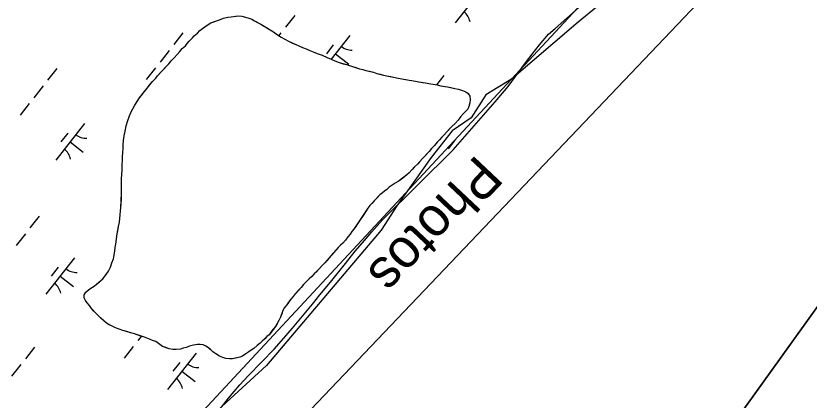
# Model space of a CAD drawing. Extents: x 3896831 to 3918110, y 171006 to 193349.
# Drawn here: x 3905096 to 3905950, y 178777 to 179191 of the extents above; entities that cross this region are included whole.
import ezdxf

# ---------------------------------------------------------------- set-up
doc = ezdxf.new("R2010")
doc.units = 0
for name, color, linetype in [('V-RIVR-EDGE', 7, 'Continuous'), ('V-RIVR-IDEN', 7, 'Continuous'), ('V-RRAP-FSHR', 7, 'Continuous'), ('V-TOPO-DPTH', 7, 'Continuous'), ('V-TOPO-MINR', 7, 'Continuous'), ('V-TOPO-SHOR', 7, 'Continuous'), ('V-WETL-SWMP', 7, 'Continuous')]:
    doc.layers.add(name, color=color, linetype=linetype)

msp = doc.modelspace()

# ---------------------------------------------------------------- linework, layer by layer
at = {"layer": 'V-RIVR-EDGE'}
msp.add_lwpolyline([(3905758.5, 179231.3), (3905700.89, 179183.91), (3905629.34, 179122.59), (3905601.46, 179105.86), (3905585.66, 179080.77), (3905565.22, 179066.83), (3905542.92, 179038.03), (3905505.75, 178985.99), (3905489.03, 178959.97), (3905365.44, 178814.09), (3905308.76, 178762.05), (3905245.57, 178678.42), (3905198.18, 178625.46), (3905145.22, 178555.77), (3905077.39, 178438.69), (3905057.87, 178407.1), (3905028.14, 178332.76), (3905014.2, 178297.45), (3904987.25, 178241.7), (3904936.15, 178133.91), (3904919.42, 178106.03), (3904912.92, 178070.72), (3904845.08, 177972.22)], dxfattribs=at)
at = {"layer": 'V-RRAP-FSHR'}
msp.add_lwpolyline([(3903099.01, 175512.15), (3904431.09, 177312.94), (3905197.83, 178658.46), (3906088.44, 179617.35), (3906806.67, 180565.1), (3907065.24, 181038.97), (3907795.13, 181990.69)], dxfattribs=at)
at = {"layer": 'V-TOPO-DPTH'}
msp.add_lwpolyline([(3905319.17, 177971.87), (3905349.27, 178019.32), (3905380.97, 178065.8), (3905572.88, 178332.71), (3905579.35, 178342.28), (3905585.44, 178352.07), (3905590.96, 178362.2), (3905595.84, 178372.04), (3906471.64, 179592.95)], dxfattribs=at)
at = {"layer": 'V-TOPO-MINR'}
for points in [[(3906393.42, 179815.82), (3906366.64, 179775.28), (3906360.37, 179766.27), (3906353.82, 179757.48), (3906346.85, 179749.02), (3906339.61, 179740.78), (3906332.13, 179732.71), (3906324.63, 179724.67), (3906317.13, 179716.71), (3905327.15, 178676.1)], [(3906471.64, 179592.95), (3905595.84, 178372.04), (3905590.96, 178362.2), (3905585.44, 178352.07), (3905579.35, 178342.28), (3905572.88, 178332.71), (3905380.97, 178065.8), (3905349.27, 178019.32), (3905319.17, 177971.87)]]:
    msp.add_lwpolyline(points, dxfattribs=at)
at = {"layer": 'V-TOPO-SHOR'}
msp.add_line((3905253.63, 178834.75), (3905246.44, 178839.81), dxfattribs=at)
for points in [[(3905291.16, 179172.18), (3905293.96, 179175.02), (3905296.5, 179177.08), (3905299.3, 179178.89), (3905302.6, 179181.47), (3905305.66, 179183.28), (3905310.75, 179185.1), (3905314.83, 179186.66), (3905319.43, 179188.23), (3905323.76, 179189.28), (3905327.34, 179189.82), (3905332.19, 179190.36), (3905335.26, 179190.64), (3905339.09, 179190.41), (3905342.94, 179189.42), (3905346.52, 179188.42), (3905349.6, 179187.16), (3905352.68, 179185.39), (3905356.01, 179183.63), (3905359.35, 179181.86), (3905362.17, 179180.09), (3905365.51, 179178.07), (3905369.36, 179175.8), (3905372.95, 179173.52), (3905375.78, 179171.49), (3905378.6, 179169.73), (3905381.43, 179167.96), (3905385.28, 179165.68), (3905389.13, 179163.41), (3905393.49, 179161.39), (3905397.08, 179159.88), (3905400.41, 179158.37), (3905404.26, 179156.61), (3905408.36, 179155.1), (3905412.21, 179153.34), (3905415.79, 179152.09), (3905420.15, 179150.33), (3905425.53, 179148.32), (3905430.66, 179146.06), (3905435.02, 179144.3), (3905439.12, 179142.28), (3905443.74, 179140.52), (3905448.09, 179139.28), (3905451.68, 179138.28), (3905457.06, 179136.53), (3905461.67, 179135.03), (3905465.77, 179133.78), (3905469.35, 179133.04), (3905472.43, 179132.03), (3905476.52, 179131.04), (3905480.62, 179130.05), (3905484.46, 179128.79), (3905488.05, 179127.8), (3905491.64, 179126.8), (3905495.22, 179126.06), (3905499.32, 179125.32), (3905502.39, 179124.83), (3905507.25, 179123.59), (3905511.09, 179123.1), (3905515.44, 179122.11), (3905519.03, 179121.37), (3905522.1, 179121.13), (3905525.94, 179120.39), (3905529.52, 179119.65), (3905533.36, 179119.16), (3905536.68, 179118.68), (3905540.27, 179117.93), (3905544.87, 179117.2), (3905549.22, 179116.46), (3905553.32, 179115.47), (3905557.42, 179114.73), (3905560.49, 179114.24), (3905564.07, 179113.5), (3905568.42, 179112.51), (3905572.26, 179111.77), (3905576.36, 179110.52), (3905579.95, 179109.01), (3905582.52, 179107.24), (3905584.33, 179104.44), (3905584.87, 179100.86), (3905584.38, 179097.02), (3905583.38, 179093.18), (3905582.13, 179090.36), (3905579.84, 179087.79), (3905577.56, 179085.47), (3905574.51, 179082.13), (3905571.73, 179078.53), (3905568.69, 179074.93), (3905565.13, 179071.58), (3905562.59, 179069.01), (3905559.54, 179065.92), (3905556.25, 179062.32), (3905554.22, 179060), (3905551.68, 179057.18), (3905549.4, 179054.86), (3905546.35, 179051.26), (3905543.06, 179047.91), (3905540.52, 179044.83), (3905538.49, 179042.51), (3905535.7, 179039.43), (3905533.42, 179037.11)], [(3905246.44, 178839.81), (3905242.85, 178841.06), (3905239.77, 178842.58), (3905234.39, 178844.58), (3905230.29, 178845.83), (3905226.45, 178847.08), (3905223.38, 178848.08), (3905219.28, 178849.33), (3905215.18, 178850.58), (3905210.82, 178851.83), (3905206.98, 178853.34), (3905203.13, 178854.85), (3905199.29, 178856.61), (3905196.21, 178858.12), (3905193.39, 178859.64), (3905190.3, 178862.17), (3905187.73, 178864.71), (3905184.64, 178867.75), (3905182.32, 178870.04), (3905179.75, 178872.83), (3905177.17, 178875.63), (3905174.85, 178878.68), (3905172.53, 178881.47), (3905170.72, 178884.02), (3905169.42, 178887.08), (3905169.15, 178890.14), (3905171.17, 178892.97), (3905173.96, 178895.54), (3905176.51, 178897.35), (3905180.07, 178899.68), (3905182.61, 178901.74), (3905185.66, 178904.32), (3905189.22, 178907.41), (3905192.01, 178910.75), (3905195.3, 178915.89), (3905197.57, 178919.99), (3905199.07, 178924.6), (3905200.83, 178928.96), (3905201.56, 178933.31), (3905202.3, 178937.41), (3905202.79, 178941.25), (3905203.53, 178944.83), (3905204.26, 178950.71), (3905204.98, 178956.09), (3905205.48, 178959.16), (3905206.21, 178963.77), (3905207.2, 178968.63), (3905207.68, 178972.47), (3905208.17, 178976.31), (3905208.39, 178980.91), (3905208.88, 178983.98), (3905209.11, 178988.33), (3905209.33, 178993.44), (3905209.54, 178999.32), (3905209.52, 179002.9), (3905209.49, 179006.74), (3905209.46, 179011.08), (3905209.43, 179015.17), (3905209.65, 179020.03), (3905210.13, 179024.38), (3905210.11, 179027.7), (3905210.09, 179030.77), (3905210.57, 179035.12), (3905210.55, 179038.69), (3905210.77, 179043.81), (3905211.25, 179047.65), (3905211.22, 179051.74), (3905211.7, 179056.34), (3905212.43, 179061.46), (3905213.18, 179064.79), (3905213.92, 179068.37), (3905214.4, 179072.21), (3905216.15, 179078.1), (3905218.16, 179083.23), (3905219.92, 179087.33), (3905221.69, 179090.66), (3905223.7, 179094.51), (3905226.23, 179098.37), (3905229.02, 179102.48), (3905231.04, 179105.05), (3905234.08, 179109.16), (3905237.38, 179113.27), (3905240.42, 179117.13), (3905242.7, 179119.95), (3905246.25, 179123.56), (3905248.28, 179126.13), (3905251.83, 179129.99), (3905254.88, 179133.33), (3905257.92, 179136.67), (3905260.46, 179139.25), (3905263, 179142.33), (3905266.04, 179145.68), (3905269.34, 179149.03), (3905272.38, 179152.37), (3905274.92, 179155.46), (3905278.22, 179158.55), (3905280.25, 179160.86), (3905282.28, 179163.43), (3905285.83, 179167.03), (3905287.86, 179169.35), (3905291.16, 179172.18)], [(3905533.42, 179037.11), (3905530.12, 179033.51), (3905528.09, 179031.19), (3905524.79, 179028.1), (3905522.25, 179025.27), (3905518.95, 179021.67), (3905516.67, 179019.35), (3905514.12, 179017.55), (3905510.82, 179014.97), (3905507.26, 179012.39), (3905504.2, 179010.58), (3905500.64, 179008.25), (3905497.59, 179006.18), (3905495.05, 179003.87), (3905492.5, 179002.06), (3905490.22, 179000), (3905487.68, 178997.93), (3905484.63, 178994.84), (3905481.33, 178991.5), (3905478.79, 178988.67), (3905476.76, 178986.36), (3905474.48, 178983.53), (3905471.96, 178979.68), (3905469.43, 178975.82), (3905466.39, 178971.2), (3905463.35, 178966.58), (3905461.58, 178964.01), (3905459.56, 178960.93), (3905457.53, 178958.36), (3905455.5, 178955.53), (3905452.97, 178952.7), (3905450.44, 178949.1), (3905447.65, 178946.02), (3905445.11, 178943.7), (3905442.57, 178941.12), (3905440.54, 178938.81), (3905437.5, 178935.47), (3905434.96, 178932.38), (3905432.93, 178930.07), (3905430.4, 178926.98), (3905428.37, 178924.67), (3905425.32, 178921.83), (3905422.53, 178918.49), (3905419.23, 178915.14), (3905416.95, 178912.83), (3905414.16, 178910), (3905411.36, 178907.42), (3905408.82, 178904.85), (3905405.27, 178901.24), (3905402.73, 178898.16), (3905399.69, 178894.81), (3905396.39, 178891.21), (3905394.11, 178888.64), (3905391.58, 178885.55), (3905389.3, 178882.22), (3905387.27, 178879.39), (3905384.99, 178876.56), (3905383.23, 178873.23), (3905381.97, 178869.64), (3905380.72, 178866.05), (3905378.96, 178862.46), (3905376.93, 178859.12), (3905375.16, 178856.04), (3905372.88, 178853.22), (3905370.35, 178849.88), (3905368.32, 178847.3), (3905366.04, 178845.24), (3905363.75, 178842.93), (3905360.96, 178840.35), (3905358.67, 178838.04), (3905355.62, 178835.71), (3905352.06, 178832.62), (3905349.01, 178830.55), (3905346.47, 178828.75), (3905343.42, 178826.68), (3905339.6, 178824.35), (3905336.79, 178823.06), (3905332.46, 178822), (3905328.88, 178821.21), (3905325.56, 178821.19), (3905321.72, 178821.67), (3905318.39, 178822.67), (3905315.06, 178824.18), (3905310.95, 178826.71), (3905307.87, 178828.99), (3905305.55, 178831.02), (3905302.98, 178833.3), (3905300.16, 178835.07), (3905297.33, 178836.33), (3905294.26, 178836.82), (3905291.2, 178836.8), (3905286.86, 178836), (3905282.77, 178834.95), (3905278.95, 178833.64), (3905275.89, 178832.86), (3905272.83, 178831.56), (3905268.48, 178831.53), (3905264.9, 178831.5), (3905260.81, 178832.24), (3905257.22, 178833.49), (3905253.63, 178834.75)]]:
    msp.add_lwpolyline(points, dxfattribs=at)
at = {"layer": 'V-WETL-SWMP'}
for p, q in [((3905676.11, 179177.23), (3905781.18, 179270.34)), ((3905599.57, 179222.6), (3905568.73, 179183.25)), ((3905305.66, 179183.28), (3905314.83, 179186.66)), ((3905314.83, 179186.66), (3905319.43, 179188.23)), ((3905319.43, 179188.23), (3905323.76, 179189.28)), ((3905323.76, 179189.28), (3905327.34, 179189.82)), ((3905327.34, 179189.82), (3905335.26, 179190.64)), ((3905335.26, 179190.64), (3905339.09, 179190.41)), ((3905339.09, 179190.41), (3905346.52, 179188.42)), ((3905346.52, 179188.42), (3905349.6, 179187.16)), ((3905349.6, 179187.16), (3905352.68, 179185.39)), ((3905352.68, 179185.39), (3905359.35, 179181.86)), ((3905395.91, 179191.26), (3905386.04, 179178.67)), ((3905293.95, 179175.02), (3905296.5, 179177.08)), ((3905296.5, 179177.08), (3905299.29, 179178.89)), ((3905299.29, 179178.89), (3905302.6, 179181.47)), ((3905302.6, 179181.47), (3905305.66, 179183.28)), ((3905359.35, 179181.86), (3905369.36, 179175.8)), ((3905669.22, 179171.02), (3905676.11, 179177.23)), ((3905275.64, 179172.51), (3905265.77, 179159.91)), ((3905285.83, 179167.03), (3905287.86, 179169.35)), ((3905287.86, 179169.35), (3905291.16, 179172.18)), ((3905291.16, 179172.18), (3905293.95, 179175.02)), ((3905369.36, 179175.8), (3905372.95, 179173.52)), ((3905372.95, 179173.52), (3905375.78, 179171.49)), ((3905375.78, 179171.49), (3905381.43, 179167.96)), ((3905381.1, 179172.37), (3905378.89, 179169.55)), ((3905381.43, 179167.96), (3905389.13, 179163.41)), ((3905455.24, 179169.64), (3905435.28, 179144.17)), ((3905659.55, 179159.41), (3905669.22, 179171.02)), ((3905278.22, 179158.55), (3905280.25, 179160.86)), ((3905280.25, 179160.86), (3905282.28, 179163.43)), ((3905282.28, 179163.43), (3905285.83, 179167.03)), ((3905389.13, 179163.41), (3905404.26, 179156.61)), ((3905437.44, 179159.44), (3905430.04, 179150)), ((3905651.41, 179149.6), (3905659.55, 179159.41)), ((3905260.84, 179153.62), (3905250.97, 179141.02)), ((3905269.34, 179149.02), (3905272.38, 179152.37)), ((3905272.38, 179152.37), (3905274.92, 179155.46)), ((3905274.92, 179155.46), (3905278.22, 179158.55)), ((3905404.26, 179156.61), (3905408.36, 179155.11)), ((3905408.36, 179155.11), (3905412.21, 179153.34)), ((3905412.21, 179153.34), (3905415.79, 179152.09)), ((3905415.79, 179152.09), (3905420.15, 179150.33)), ((3905260.46, 179139.25), (3905263, 179142.33)), ((3905263, 179142.33), (3905266.04, 179145.68)), ((3905266.04, 179145.68), (3905269.34, 179149.02)), ((3905420.15, 179150.33), (3905425.53, 179148.32)), ((3905425.53, 179148.32), (3905430.66, 179146.06)), ((3905430.66, 179146.06), (3905435.02, 179144.3)), ((3905435.02, 179144.3), (3905439.12, 179142.28)), ((3905439.12, 179142.28), (3905443.74, 179140.52)), ((3905439.82, 179149.96), (3905453.98, 179138.86)), ((3905644.29, 179140.32), (3905651.41, 179149.6)), ((3905139.79, 179134.13), (3905129.92, 179121.54)), ((3905246.03, 179134.73), (3905236.16, 179122.13)), ((3905248.28, 179126.13), (3905257.92, 179136.68)), ((3905257.92, 179136.68), (3905260.46, 179139.25)), ((3905443.74, 179140.52), (3905451.68, 179138.28)), ((3905451.68, 179138.28), (3905465.77, 179133.78)), ((3905465.77, 179133.78), (3905469.35, 179133.04)), ((3905625.48, 179114.52), (3905644.29, 179140.32)), ((3905246.25, 179123.56), (3905248.28, 179126.13)), ((3905469.35, 179133.04), (3905472.43, 179132.03)), ((3905472.43, 179132.03), (3905480.62, 179130.05)), ((3905480.62, 179130.05), (3905484.46, 179128.79)), ((3905484.46, 179128.79), (3905491.64, 179126.8)), ((3905491.64, 179126.8), (3905495.22, 179126.06)), ((3905495.22, 179126.06), (3905502.39, 179124.83)), ((3905556.44, 179126.43), (3905548.69, 179116.55)), ((3905234.08, 179109.16), (3905242.7, 179119.95)), ((3905242.7, 179119.95), (3905246.25, 179123.56)), ((3905502.39, 179124.83), (3905507.25, 179123.59)), ((3905507.25, 179123.59), (3905511.09, 179123.1)), ((3905511.09, 179123.1), (3905519.03, 179121.37)), ((3905519.03, 179121.37), (3905522.1, 179121.13)), ((3905522.1, 179121.13), (3905529.52, 179119.65)), ((3905529.52, 179119.65), (3905536.68, 179118.68)), ((3905536.68, 179118.68), (3905540.27, 179117.93)), ((3905540.27, 179117.93), (3905549.22, 179116.46)), ((3905124.99, 179115.24), (3905115.12, 179102.65)), ((3905229.02, 179102.48), (3905234.08, 179109.16)), ((3905549.22, 179116.46), (3905553.32, 179115.47)), ((3905553.32, 179115.47), (3905560.49, 179114.24)), ((3905560.49, 179114.24), (3905568.42, 179112.51)), ((3905568.42, 179112.51), (3905572.26, 179111.77)), ((3905572.26, 179111.77), (3905576.36, 179110.52)), ((3905576.36, 179110.52), (3905579.95, 179109.01)), ((3905579.95, 179109.01), (3905582.52, 179107.24)), ((3905611.74, 179098.01), (3905625.48, 179114.52)), ((3905223.71, 179094.51), (3905229.02, 179102.48)), ((3905582.52, 179107.24), (3905584.33, 179104.44)), ((3905584.33, 179104.44), (3905584.87, 179100.86)), ((3905584.87, 179100.86), (3905584.38, 179097.02)), ((3905110.18, 179096.36), (3905100.31, 179083.76)), ((3905219.92, 179087.33), (3905223.71, 179094.51)), ((3905566.43, 179046.63), (3905611.74, 179098.01)), ((3905583.39, 179093.18), (3905582.13, 179090.36)), ((3905584.38, 179097.02), (3905583.39, 179093.18)), ((3905216.15, 179078.1), (3905218.16, 179083.23)), ((3905218.16, 179083.23), (3905219.92, 179087.33)), ((3905577.56, 179085.47), (3905574.52, 179082.13)), ((3905579.84, 179087.79), (3905577.56, 179085.47)), ((3905582.13, 179090.36), (3905579.84, 179087.79)), ((3905169.51, 179074.73), (3905138.67, 179035.38)), ((3905214.4, 179072.21), (3905216.15, 179078.1)), ((3905568.69, 179074.93), (3905565.13, 179071.58)), ((3905571.73, 179078.53), (3905568.69, 179074.93)), ((3905574.52, 179082.13), (3905571.73, 179078.53)), ((3905212.43, 179061.46), (3905213.92, 179068.37)), ((3905213.92, 179068.37), (3905214.4, 179072.21)), ((3905559.55, 179065.92), (3905551.68, 179057.18)), ((3905565.13, 179071.58), (3905559.55, 179065.92)), ((3905151.72, 179064.54), (3905144.32, 179055.09)), ((3905211.7, 179056.34), (3905212.43, 179061.46)), ((3905551.68, 179057.18), (3905549.4, 179054.86)), ((3905154.09, 179055.05), (3905168.26, 179043.95)), ((3905211.22, 179051.74), (3905211.7, 179056.34)), ((3905211.25, 179047.65), (3905211.22, 179051.74)), ((3905546.35, 179051.26), (3905543.06, 179047.91)), ((3905549.4, 179054.86), (3905546.35, 179051.26)), ((3905568.36, 179056.84), (3905560.96, 179047.39)), ((3905210.54, 179038.7), (3905210.77, 179043.81)), ((3905210.77, 179043.81), (3905211.25, 179047.65)), ((3905490.49, 178971.18), (3905566.43, 179046.63)), ((3905540.52, 179044.83), (3905535.7, 179039.43)), ((3905543.06, 179047.91), (3905540.52, 179044.83)), ((3905210.09, 179030.77), (3905210.57, 179035.12)), ((3905210.57, 179035.12), (3905210.54, 179038.7)), ((3905533.42, 179037.11), (3905528.09, 179031.19)), ((3905535.7, 179039.43), (3905533.42, 179037.11)), ((3905209.65, 179020.03), (3905210.13, 179024.38)), ((3905210.13, 179024.38), (3905210.09, 179030.77)), ((3905524.79, 179028.1), (3905518.95, 179021.67)), ((3905528.09, 179031.19), (3905524.79, 179028.1)), ((3905209.43, 179015.17), (3905209.65, 179020.03)), ((3905209.54, 178999.32), (3905209.43, 179015.17)), ((3905516.67, 179019.35), (3905507.26, 179012.39)), ((3905518.95, 179021.67), (3905516.67, 179019.35)), ((3905497.59, 179006.18), (3905495.05, 179003.87)), ((3905504.2, 179010.58), (3905497.59, 179006.18)), ((3905507.26, 179012.39), (3905504.2, 179010.58)), ((3905208.88, 178983.98), (3905209.54, 178999.32)), ((3905487.68, 178997.93), (3905481.33, 178991.5)), ((3905490.22, 179000), (3905487.68, 178997.93)), ((3905492.5, 179002.06), (3905490.22, 179000)), ((3905495.05, 179003.87), (3905492.5, 179002.06)), ((3905478.79, 178988.67), (3905476.76, 178986.36)), ((3905481.33, 178991.5), (3905478.79, 178988.67)), ((3905208.17, 178976.3), (3905208.39, 178980.91)), ((3905208.39, 178980.91), (3905208.88, 178983.98)), ((3905474.48, 178983.53), (3905459.56, 178960.93)), ((3905476.76, 178986.36), (3905474.48, 178983.53)), ((3905120.83, 178974.99), (3905110.96, 178962.39)), ((3905207.2, 178968.63), (3905208.17, 178976.3)), ((3905204.98, 178956.09), (3905206.21, 178963.77)), ((3905206.21, 178963.77), (3905207.2, 178968.63)), ((3905479.03, 178958.01), (3905490.49, 178971.18)), ((3905106.03, 178956.1), (3905096.16, 178943.51)), ((3905203.53, 178944.83), (3905204.98, 178956.09)), ((3905455.51, 178955.53), (3905452.97, 178952.7)), ((3905457.53, 178958.36), (3905455.51, 178955.53)), ((3905459.56, 178960.93), (3905457.53, 178958.36)), ((3905468.85, 178946.39), (3905479.03, 178958.01)), ((3905447.65, 178946.02), (3905445.11, 178943.7)), ((3905450.44, 178949.11), (3905447.65, 178946.02)), ((3905452.97, 178952.7), (3905450.44, 178949.11)), ((3905460.96, 178937.36), (3905468.85, 178946.39)), ((3905200.83, 178928.96), (3905202.3, 178937.41)), ((3905202.3, 178937.41), (3905202.79, 178941.25)), ((3905202.79, 178941.25), (3905203.53, 178944.83)), ((3905442.57, 178941.13), (3905437.5, 178935.47)), ((3905445.11, 178943.7), (3905442.57, 178941.13)), ((3905450.53, 178923.94), (3905460.96, 178937.36)), ((3905159.04, 178930.17), (3905128.2, 178890.82)), ((3905199.07, 178924.6), (3905200.83, 178928.96)), ((3905437.5, 178935.47), (3905428.37, 178924.67)), ((3905197.57, 178919.99), (3905199.07, 178924.6)), ((3905425.32, 178921.83), (3905422.53, 178918.49)), ((3905428.37, 178924.67), (3905425.32, 178921.83)), ((3905434.5, 178903.82), (3905450.53, 178923.94)), ((3905141.25, 178919.98), (3905133.85, 178910.53)), ((3905192.01, 178910.75), (3905195.3, 178915.89)), ((3905195.3, 178915.89), (3905197.57, 178919.99)), ((3905416.95, 178912.83), (3905414.16, 178910)), ((3905422.53, 178918.49), (3905416.95, 178912.83)), ((3905143.62, 178910.5), (3905157.79, 178899.39)), ((3905182.61, 178901.74), (3905189.22, 178907.41)), ((3905189.22, 178907.41), (3905192.01, 178910.75)), ((3905411.36, 178907.42), (3905405.27, 178901.24)), ((3905414.16, 178910), (3905411.36, 178907.42)), ((3905423.05, 178890.39), (3905434.5, 178903.82)), ((3905171.17, 178892.97), (3905173.96, 178895.54)), ((3905173.96, 178895.54), (3905176.51, 178897.35)), ((3905176.51, 178897.35), (3905180.07, 178899.68)), ((3905180.07, 178899.68), (3905182.61, 178901.74)), ((3905402.73, 178898.16), (3905394.11, 178888.64)), ((3905405.27, 178901.24), (3905402.73, 178898.16)), ((3905169.15, 178890.14), (3905171.17, 178892.97)), ((3905169.42, 178887.08), (3905169.15, 178890.14)), ((3905170.72, 178884.02), (3905169.42, 178887.08)), ((3905394.11, 178888.64), (3905391.58, 178885.55)), ((3905414.91, 178880.33), (3905423.05, 178890.39)), ((3905172.53, 178881.47), (3905170.72, 178884.02)), ((3905174.85, 178878.68), (3905172.53, 178881.47)), ((3905177.17, 178875.63), (3905174.85, 178878.68)), ((3905387.27, 178879.39), (3905384.99, 178876.56)), ((3905391.58, 178885.55), (3905387.27, 178879.39)), ((3905404.23, 178867.17), (3905414.91, 178880.33)), ((3905182.32, 178870.04), (3905177.17, 178875.63)), ((3905190.3, 178862.17), (3905182.32, 178870.04)), ((3905383.23, 178873.23), (3905380.72, 178866.05)), ((3905384.99, 178876.56), (3905383.23, 178873.23)), ((3905193.39, 178859.64), (3905190.3, 178862.17)), ((3905378.95, 178862.46), (3905375.16, 178856.04)), ((3905380.72, 178866.05), (3905378.95, 178862.46)), ((3905393.54, 178854.27), (3905404.23, 178867.17)), ((3905199.29, 178856.61), (3905193.39, 178859.64)), ((3905203.13, 178854.85), (3905199.29, 178856.61)), ((3905210.82, 178851.83), (3905203.13, 178854.85)), ((3905375.16, 178856.04), (3905368.32, 178847.3)), ((3905381.83, 178840.84), (3905393.54, 178854.27)), ((3905223.38, 178848.08), (3905210.82, 178851.83)), ((3905234.39, 178844.58), (3905223.38, 178848.08)), ((3905230.85, 178845.71), (3905227.08, 178840.9)), ((3905239.77, 178842.58), (3905234.39, 178844.58)), ((3905366.04, 178845.24), (3905358.67, 178838.04)), ((3905368.32, 178847.3), (3905366.04, 178845.24)), ((3905242.85, 178841.06), (3905239.77, 178842.58)), ((3905246.44, 178839.81), (3905242.85, 178841.06)), ((3905253.63, 178834.75), (3905246.44, 178839.81)), ((3905282.77, 178834.95), (3905278.95, 178833.64)), ((3905286.86, 178836), (3905282.77, 178834.95)), ((3905291.2, 178836.8), (3905286.86, 178836)), ((3905294.26, 178836.82), (3905291.2, 178836.8)), ((3905297.33, 178836.33), (3905294.26, 178836.82)), ((3905300.16, 178835.07), (3905297.33, 178836.33)), ((3905302.98, 178833.3), (3905300.16, 178835.07)), ((3905355.62, 178835.71), (3905352.06, 178832.62)), ((3905358.67, 178838.04), (3905355.62, 178835.71)), ((3905373.68, 178831.8), (3905381.83, 178840.84)), ((3905115.91, 178834.01), (3905106.04, 178821.42)), ((3905222.14, 178834.6), (3905212.27, 178822.01)), ((3905260.81, 178832.24), (3905253.63, 178834.75)), ((3905289.96, 178827.56), (3905259.12, 178788.21)), ((3905264.9, 178831.5), (3905260.81, 178832.24)), ((3905272.83, 178831.56), (3905264.9, 178831.5)), ((3905275.89, 178832.86), (3905272.83, 178831.56)), ((3905278.95, 178833.64), (3905275.89, 178832.86)), ((3905307.87, 178828.99), (3905302.98, 178833.3)), ((3905310.95, 178826.71), (3905307.87, 178828.99)), ((3905315.06, 178824.18), (3905310.95, 178826.71)), ((3905343.42, 178826.68), (3905339.6, 178824.35)), ((3905352.06, 178832.62), (3905343.42, 178826.68)), ((3905360.43, 178818.11), (3905373.68, 178831.8)), ((3905318.39, 178822.67), (3905315.06, 178824.18)), ((3905321.72, 178821.67), (3905318.39, 178822.67)), ((3905325.56, 178821.19), (3905321.72, 178821.67)), ((3905328.88, 178821.21), (3905325.56, 178821.19)), ((3905336.79, 178823.06), (3905328.88, 178821.21)), ((3905339.6, 178824.35), (3905336.79, 178823.06)), ((3905345.66, 178802.87), (3905360.43, 178818.11)), ((3905101.1, 178815.12), (3905091.23, 178802.53)), ((3905272.17, 178817.37), (3905264.76, 178807.92)), ((3905274.54, 178807.89), (3905288.7, 178796.78)), ((3905336.74, 178793.31), (3905345.66, 178802.87)), ((3905324.53, 178778.86), (3905336.74, 178793.31)), ((3905317.15, 178769.31), (3905324.53, 178778.86))]:
    msp.add_line(p, q, dxfattribs=at)
for centre, start, end in [((3905567.3, 179181.04), 11.14028, 52.68394), ((3905457.04, 179171.56), 231.14028, 272.68394), ((3905171.32, 179076.65), 231.14028, 272.68394), ((3905137.24, 179033.17), 11.14028, 52.68394), ((3905160.84, 178932.09), 231.14028, 272.68394), ((3905126.77, 178888.61), 11.14028, 52.68394), ((3905291.76, 178829.48), 231.14028, 272.68394), ((3905257.69, 178786), 11.14028, 52.68394)]:
    msp.add_arc(centre, 17.62, start, end, dxfattribs=at)

# ---------------------------------------------------------------- texts
at = {"layer": 'V-RIVR-IDEN'}
msp.add_text('Photos', height=42, rotation=226.65659, dxfattribs=at).set_placement((3905591.99, 179042.63))

doc.saveas('drawing.dxf')
